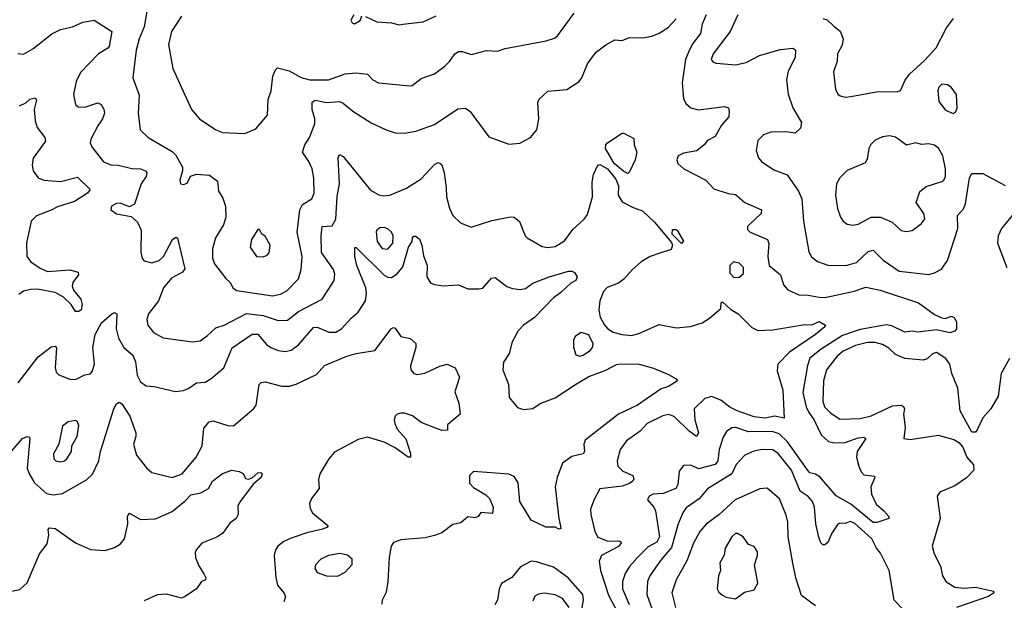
# Model space of a CAD drawing. Extents: x 1603745 to 1745082, y 385868 to 533966.
# Tile 531 of 646: x 1622355 to 1627650, y 499774 to 502898. Entities that reach past the tile are written whole.
import ezdxf

# ---------------------------------------------------------------- set-up
doc = ezdxf.new("R2010")
doc.units = 0

msp = doc.modelspace()

# ---------------------------------------------------------------- linework, layer by layer
at = {"layer": '0CON20XD'}
for points in [[(1623045, 502983.3), (1623025, 502860), (1622997.7, 502795), (1622980.6, 502735), (1622962.7, 502585), (1622997.9, 502492.1), (1622991.9, 502395), (1623003.1, 502305), (1623045, 502264.4), (1623175, 502188.9), (1623195, 502168.6), (1623230.8, 502105), (1623231.2, 502085), (1623216.7, 502035), (1623220, 502015), (1623235, 502011.2), (1623255, 502018), (1623274.2, 502055.8), (1623305, 502067.1), (1623375, 502060.9), (1623418.8, 502028.8), (1623423.8, 501975), (1623448.1, 501938.1), (1623462.3, 501895), (1623462.7, 501835), (1623450.4, 501795), (1623408.8, 501725), (1623392.3, 501665), (1623391.5, 501615), (1623402.7, 501585), (1623463.3, 501505), (1623485, 501485.7), (1623502.9, 501452.9), (1623522, 501442), (1623715, 501412.7), (1623758.1, 501421.9), (1623790.8, 501439.2), (1623855, 501504.4), (1623868.2, 501555), (1623874.2, 501625), (1623847.5, 501755), (1623862.4, 501875), (1623875.2, 501904.8), (1623926.5, 501935), (1623938, 501965), (1623937.7, 502045), (1623927.1, 502095), (1623910.4, 502135), (1623875.6, 502185), (1623888.5, 502225), (1623913.1, 502265), (1623942.7, 502337.3), (1623942.5, 502365), (1623928.2, 502415), (1623927.5, 502455), (1623944.5, 502465.5), (1624005, 502453.2), (1624075, 502457.7), (1624095, 502450), (1624146.2, 502406.2), (1624245, 502344.2), (1624325, 502305.8), (1624375, 502290), (1624425, 502288.6), (1624485, 502298.6), (1624585, 502334.4), (1624712.1, 502417.9), (1624752.9, 502422.9), (1624778.5, 502405), (1624878.9, 502268.9), (1624985, 502228.8), (1625045, 502233.8), (1625102.5, 502265), (1625136.7, 502305), (1625147.5, 502365), (1625140.8, 502455), (1625148.8, 502471.2), (1625195, 502514.5), (1625296.7, 502523.3), (1625363.7, 502566.3), (1625378.9, 502585), (1625409.4, 502660.6), (1625435, 502699.2), (1625457.1, 502725), (1625507.2, 502762.8), (1625555, 502790), (1625595, 502786.7), (1625635, 502803.3), (1625705, 502800), (1625755, 502810), (1625795, 502825.6), (1625842.7, 502857.3), (1625885, 502902.7)], [(1623225, 502917.5), (1623170.9, 502835), (1623155.4, 502765), (1623178.9, 502635), (1623278, 502415), (1623321.2, 502365), (1623410, 502305), (1623445, 502291.4), (1623565, 502286.7), (1623625, 502311.2), (1623688, 502385), (1623691.2, 502468.8), (1623707.5, 502515), (1623716.4, 502595), (1623730.7, 502629.3), (1623741.5, 502638.5), (1623805, 502624), (1623868.2, 502588.2), (1623915, 502575.2), (1624015, 502575.3), (1624105, 502606.9), (1624165, 502612.9), (1624225.3, 502605.3), (1624255, 502574.4), (1624285, 502559.1), (1624455, 502542.5), (1624466.2, 502545), (1624515, 502582.2), (1624585, 502607.5), (1624642, 502648), (1624666.2, 502673.8), (1624695.4, 502714.6), (1624715, 502726.5), (1624735, 502726.5), (1624785, 502710.6), (1624865, 502732.5), (1624925, 502728.6), (1624965, 502742.9), (1625186.2, 502783.8), (1625230.9, 502799.1), (1625247.9, 502812.1), (1625336.8, 502933.2)], [(1624151.2, 502925), (1624136.7, 502895), (1624142.3, 502882.3), (1624155, 502876.7), (1624186.1, 502893.9), (1624195, 502920)], [(1626046.2, 502923.8), (1626026.1, 502875), (1626015.6, 502824.4), (1625975, 502770.5), (1625955, 502732.2), (1625936.2, 502685), (1625918.2, 502558.2), (1625925.4, 502475), (1625938.3, 502448.3), (1625964.2, 502424.2), (1626005, 502413.7), (1626145, 502432), (1626166.7, 502425), (1626171.2, 502405), (1626168, 502375), (1626128.8, 502331.2), (1626095, 502269.2), (1626055, 502249.2), (1626036.9, 502225), (1625996.9, 502193.1), (1625925, 502179.4), (1625896.2, 502165), (1625890, 502145), (1625893.8, 502125), (1625926.7, 502095), (1626044.6, 502034.6), (1626088.9, 501988.9), (1626165, 501962.9), (1626205, 501958.6), (1626255, 501914.5), (1626345.4, 501875.4), (1626341.9, 501855), (1626278, 501795), (1626270, 501785), (1626269.5, 501769.5), (1626283.3, 501755), (1626376, 501715), (1626384.1, 501694.1), (1626379.2, 501625), (1626386.1, 501576.1), (1626447.5, 501525), (1626462.1, 501472.1), (1626486.2, 501445), (1626545, 501418.5), (1626595, 501416.9), (1626655.4, 501404.6), (1626685, 501403.9), (1626745, 501416.7), (1626842.9, 501437.1), (1626905, 501459.2), (1626983.4, 501443.4), (1627189.2, 501375), (1627275, 501312.5), (1627315, 501294), (1627335, 501290), (1627365, 501302.5), (1627380, 501295), (1627393, 501273), (1627392.5, 501235), (1627385, 501222.5), (1627357.5, 501212.5), (1627285, 501230), (1627185, 501216.9), (1627155, 501222.2), (1627115, 501217.5), (1627045, 501251.8), (1627017, 501257), (1626875, 501231.8), (1626780.1, 501199.9), (1626665, 501126.3), (1626605, 501076.7), (1626592.3, 501037.7), (1626567.6, 500892.4), (1626584.8, 500815), (1626598.4, 500785), (1626626.3, 500746.3), (1626665.8, 500665), (1626705, 500629.3), (1626735, 500621.6), (1626795, 500622.5), (1626865, 500648.4), (1626895, 500651.4), (1626905.6, 500645.6), (1626858.9, 500575), (1626855.6, 500545), (1626868.2, 500495), (1626880.8, 500465), (1626895, 500450), (1626951.7, 500441.7), (1626954.2, 500435), (1626932.3, 500385), (1626936, 500345), (1626961.7, 500291.7), (1627003.2, 500255), (1627028.6, 500225), (1627030, 500215), (1626965, 500192.4), (1626945, 500193.4), (1626825, 500291.2), (1626745.4, 500335.4), (1626658.3, 500438.3), (1626635, 500452.7), (1626605, 500460), (1626595, 500470.6), (1626485, 500626.8), (1626440.2, 500670.2), (1626402.1, 500682.1), (1626275, 500679.8), (1626206.7, 500703.3), (1626185, 500702.5), (1626156.9, 500683.1), (1626138.3, 500651.7), (1626117.2, 500585), (1626108.8, 500525), (1626095, 500505.4), (1626005, 500481.1), (1625965, 500500.9), (1625925, 500498.6), (1625901.7, 500468.3), (1625894.6, 500395), (1625884.2, 500375.8), (1625815, 500348.9), (1625762.5, 500345), (1625740.8, 500335), (1625732, 500315), (1625765, 500276), (1625774.5, 500255), (1625796.5, 500115), (1625782.4, 500087.6), (1625735, 500061.1), (1625676.5, 500003.5), (1625634.2, 499955.8), (1625612, 499918), (1625597.6, 499875), (1625597.4, 499835), (1625632.1, 499752.1)], [(1626216.4, 502925), (1626175.7, 502835), (1626084.3, 502715), (1626074.2, 502684.2), (1626085, 502670), (1626100, 502665), (1626205, 502656), (1626262.1, 502667.9), (1626333.9, 502706.1), (1626445, 502737.9), (1626514.3, 502744.3), (1626528, 502735), (1626526.4, 502695), (1626488.5, 502621.5), (1626479.1, 502575), (1626487.8, 502497.8), (1626512.9, 502425), (1626560, 502345), (1626553.8, 502315), (1626525, 502287.1), (1626475, 502294.1), (1626395, 502292.5), (1626355, 502278), (1626325, 502247.5), (1626316, 502195), (1626328.6, 502155), (1626344.2, 502135), (1626411.1, 502091.1), (1626483.3, 502063.3), (1626544.3, 501975), (1626560.9, 501935), (1626570, 501815), (1626599.8, 501649.8), (1626613, 501623), (1626645, 501596.9), (1626706.3, 501576.3), (1626805, 501576.6), (1626855, 501592.1), (1626918.9, 501651.1), (1626945, 501659.1), (1626999.5, 501605), (1627085, 501544.4), (1627245, 501526.9), (1627275, 501535.6), (1627313.3, 501556.7), (1627345, 501602.5), (1627400.8, 501775), (1627398.9, 501845), (1627430.1, 501879.9), (1627442.1, 501907.9), (1627462.9, 502047.1), (1627475, 502070), (1627495, 502071.2), (1627535, 502071.2), (1627655, 502005.8)], [(1622345, 502715.8), (1622375, 502713.5), (1622425, 502740.9), (1622528.3, 502821.7), (1622575, 502845.6), (1622639.3, 502860.7), (1622695, 502885.6), (1622755, 502895.8), (1622850.8, 502835), (1622836.5, 502755), (1622829.2, 502745), (1622778.2, 502715), (1622681.6, 502615), (1622658.7, 502565), (1622644.6, 502495), (1622655, 502442.5), (1622669.1, 502429.1), (1622705, 502427.3), (1622775, 502450.8), (1622792.7, 502442.7), (1622807.4, 502417.4), (1622811.5, 502395), (1622800.8, 502365), (1622775, 502327.3), (1622737.9, 502255), (1622733.3, 502235), (1622742.2, 502215), (1622805, 502133.1), (1622845, 502117.5), (1622885, 502116), (1622957.4, 502097.4), (1623005, 502095.4), (1623032, 502085), (1623037.8, 502075), (1623034.5, 502055), (1623007.9, 502015), (1622972, 501905), (1622945, 501890.8), (1622895, 501911.4), (1622875, 501910), (1622848, 501895), (1622844.3, 501875), (1622875, 501854.6), (1622955, 501840), (1622988.7, 501808.7), (1623008.7, 501765), (1623006.7, 501645), (1623013.4, 501613.4), (1623025, 501600), (1623065, 501590.8), (1623105, 501602.5), (1623129.1, 501625), (1623177.5, 501715), (1623195, 501728.8), (1623202.7, 501722.7), (1623242.9, 501557.1), (1623230.5, 501539.5), (1623172.2, 501507.8), (1623128.2, 501455), (1623100.9, 501385), (1623047.8, 501315), (1623038.1, 501285), (1623044.4, 501255), (1623075, 501215.7), (1623126, 501186), (1623284.4, 501164.4), (1623325, 501170), (1623363.4, 501196.6), (1623409.1, 501240.9), (1623455, 501255.5), (1623575, 501316.9), (1623665, 501306.9), (1623745, 501278.9), (1623795, 501280.8), (1623855, 501327.3), (1623981.9, 501395), (1624046.7, 501495), (1624049.3, 501529.3), (1624043.3, 501555), (1623977.5, 501645), (1623975.9, 501735.9), (1623980.8, 501785), (1624035, 501789.4), (1624055.7, 501824.3), (1624063.2, 501946.8), (1624074, 502015), (1624066.9, 502155), (1624075, 502173.8), (1624095, 502161.4), (1624241.3, 501981.3), (1624285.7, 501955.7), (1624310.3, 501950.3), (1624345, 501954.2), (1624435, 501991.4), (1624515, 502041.9), (1624585, 502120), (1624605, 502129.2), (1624615, 502126.7), (1624625, 502117.5), (1624638.1, 502075), (1624649.4, 501995), (1624649.5, 501945), (1624665.8, 501885), (1624684.5, 501844.5), (1624725, 501805.8), (1624782.7, 501782.7), (1624895, 501818.1), (1624995, 501837.5), (1625015, 501835.6), (1625043.3, 501813.3), (1625074.2, 501735), (1625084.4, 501724.4), (1625165, 501678.6), (1625195, 501672.9), (1625235, 501678), (1625285, 501708.6), (1625329.8, 501770.2), (1625390.8, 501825), (1625409.1, 501850.9), (1625435.9, 501945), (1625433.9, 502025), (1625440.8, 502065), (1625464.4, 502115), (1625475, 502118.5), (1625515.7, 502095.7), (1625560.4, 502040.4), (1625575.6, 502005), (1625574.5, 501955), (1625595, 501918), (1625655, 501887.1), (1625705, 501870), (1625769.6, 501809.6), (1625859.7, 501699.7), (1625865.5, 501684.5), (1625858.5, 501661.5), (1625797.1, 501642.9), (1625745.2, 501624.8), (1625696.5, 501595), (1625650.9, 501555), (1625605, 501502.2), (1625575, 501480.6), (1625515, 501456.7), (1625494.4, 501435), (1625474.4, 501385), (1625470, 501335), (1625477, 501297), (1625497.5, 501257.5), (1625518.8, 501235), (1625547.4, 501217.4), (1625595, 501203.6), (1625645, 501198.5), (1625685, 501208.9), (1625795, 501258), (1625885, 501240.5), (1625962.4, 501247.6), (1626025, 501267.5), (1626065, 501292), (1626125.8, 501344.2), (1626127.5, 501375), (1626135, 501380), (1626178.8, 501338.8), (1626218.8, 501315), (1626292.2, 501242.2), (1626325, 501226.2), (1626405, 501229.2), (1626578.2, 501258.2), (1626615, 501255.6), (1626655, 501274.3), (1626688.8, 501255), (1626686, 501245), (1626635.5, 501205), (1626495, 501110), (1626433.2, 501045), (1626429.4, 501009.4), (1626460, 500905), (1626466.2, 500753.8), (1626415, 500764.8), (1626364.3, 500754.3), (1626305, 500760.8), (1626213.2, 500793.2), (1626175, 500813.2), (1626125, 500850.9), (1626075, 500870), (1626039.9, 500860.1), (1625981.8, 500805), (1625986.2, 500745), (1626006.2, 500675), (1625995, 500655.7), (1625955, 500684.4), (1625875, 500763.9), (1625845, 500773.9), (1625813.2, 500766.8), (1625730, 500725), (1625691.5, 500685), (1625618.5, 500631.5), (1625584.7, 500585), (1625567.8, 500525), (1625571.5, 500495), (1625598.3, 500468.3), (1625652.5, 500445), (1625657.7, 500427.7), (1625652.9, 500415), (1625635, 500402), (1625595, 500388.2), (1625475.5, 500374.5), (1625443.8, 500316.2), (1625425.5, 500265), (1625426.4, 500235), (1625447.6, 500145), (1625463.7, 500113.7), (1625515, 500094.3), (1625582.9, 500092.9), (1625590.8, 500085), (1625575, 500064.1), (1625484.5, 500015), (1625471.6, 499985), (1625479.5, 499935), (1625522, 499802), (1625585, 499684)], [(1624215, 502916.2), (1624275, 502886.7), (1624355, 502881.2), (1624395, 502870)], [(1624395, 502870), (1624415, 502874.2), (1624525, 502887.1), (1624595, 502918.6)], [(1626675, 502905.5), (1626696.9, 502896.9), (1626732.9, 502862.9), (1626767, 502837), (1626784.4, 502795), (1626778.5, 502761.5), (1626754, 502715), (1626752, 502675), (1626732.3, 502617.7), (1626742, 502525), (1626755, 502497.5), (1626768.3, 502488.3), (1626795, 502482)], [(1626795, 502482), (1626825, 502484.3), (1626971.7, 502511.7), (1627075, 502510), (1627093, 502517), (1627117.3, 502572.7), (1627141.2, 502605), (1627221.2, 502678.8), (1627283.2, 502746.8), (1627340, 502855), (1627376.5, 502905)], [(1627375, 502394.4), (1627388.5, 502401.5), (1627397.2, 502422.8), (1627393.5, 502495), (1627365, 502535.7), (1627345, 502547.1), (1627315, 502551.2), (1627298, 502535), (1627292.5, 502517.5), (1627298.6, 502458.6), (1627335, 502411.9), (1627375, 502394.4)], [(1622354.6, 502435.4), (1622388.6, 502451.4), (1622410, 502470), (1622438.3, 502478.3), (1622445.6, 502465.6), (1622433.1, 502415), (1622438.2, 502355), (1622449.1, 502319.1), (1622489.4, 502265), (1622492.9, 502245), (1622427.4, 502152.6), (1622422.1, 502115), (1622428.1, 502085), (1622455, 502047.5), (1622485, 502034.5), (1622575, 502027.3), (1622665, 502050.6), (1622734.3, 501985), (1622719.5, 501965), (1622650.4, 501919.6), (1622557.9, 501892.1), (1622525, 501873.6), (1622445, 501843.3), (1622415.9, 501815), (1622392, 501695), (1622393.8, 501623.8), (1622415.6, 501595), (1622465, 501561.1), (1622505, 501543.2), (1622625, 501552.2), (1622669.7, 501539.7), (1622671.2, 501525), (1622641.4, 501485), (1622637.1, 501465), (1622645, 501443.8), (1622683.8, 501395), (1622690, 501365), (1622685, 501337.5), (1622672.3, 501327.7), (1622655, 501328.8), (1622631.4, 501365), (1622590.6, 501405), (1622545, 501430), (1622451.4, 501448.6), (1622412.7, 501447.3), (1622375, 501437.8), (1622350.8, 501419.2)], [(1625625, 502071.4), (1625605, 502081.1), (1625552.7, 502125), (1625506.2, 502205), (1625506.7, 502225), (1625516.7, 502235), (1625595, 502287.5), (1625605, 502287.5), (1625658.3, 502258.3), (1625660, 502225), (1625673.6, 502186.4), (1625665.6, 502145), (1625635, 502080), (1625625, 502071.4)], [(1627125, 501759.4), (1627155, 501764.4), (1627205, 501801.2), (1627222.5, 501827.5), (1627217.8, 501855), (1627175.6, 501915), (1627195.9, 501974.1), (1627229.8, 502000.2), (1627315, 502027.8), (1627325.5, 502035), (1627334.5, 502055), (1627334.6, 502095), (1627319.7, 502165), (1627297, 502207), (1627275, 502223.1), (1627245, 502230), (1627205, 502227.5), (1627175, 502236), (1627125, 502223.8), (1627065, 502266.4), (1627033.3, 502273.3), (1626995, 502268.4), (1626955, 502249.6), (1626932.4, 502227.6), (1626922.5, 502205), (1626912.1, 502147.9), (1626901.4, 502128.6), (1626805, 502086.9), (1626765, 502048), (1626747.8, 502015), (1626743.3, 501955), (1626753.2, 501883.2), (1626769.2, 501835), (1626783.4, 501813.4), (1626805, 501797.5), (1626835, 501791.9), (1626865, 501798.6), (1626934.6, 501835.4), (1626985, 501835.6), (1627048, 501808), (1627095, 501764.3), (1627125, 501759.4)], [(1627709.5, 501865), (1627635.5, 501775), (1627617.5, 501735), (1627613.5, 501695), (1627664.1, 501564.1)], [(1623665, 501623.1), (1623685, 501630.8), (1623696.7, 501643.3), (1623702.5, 501685), (1623675, 501733.3), (1623657.5, 501745), (1623645, 501770), (1623635, 501770), (1623601.4, 501715), (1623594.5, 501674.5), (1623628.8, 501625), (1623665, 501623.1)], [(1624335, 501664.2), (1624361.5, 501695), (1624363.6, 501735), (1624354.3, 501755), (1624335, 501772.9), (1624315, 501780.6), (1624292.4, 501777.6), (1624275, 501766.2), (1624272.4, 501757.6), (1624276.9, 501705), (1624305, 501667.1), (1624335, 501664.2)], [(1625915, 501694.2), (1625864.6, 501744.6), (1625865, 501768.8), (1625885, 501770), (1625893, 501763), (1625925, 501707.5), (1625915, 501694.2)], [(1622347.5, 500945), (1622455, 501084.4), (1622525, 501138.1), (1622545, 501141.2), (1622552.5, 501132.5), (1622545.4, 501025), (1622551.6, 501001.6), (1622565, 500986.9), (1622625, 500964.4), (1622655, 500961.4), (1622705, 500988), (1622735, 500992), (1622745.4, 501004.6), (1622756.9, 501045), (1622748.9, 501135), (1622760.4, 501205), (1622795, 501267.5), (1622850, 501315), (1622865, 501322.5), (1622876.5, 501316.5), (1622874.1, 501235), (1622885.4, 501185), (1622915, 501134.4), (1622963.4, 501093.4), (1622978.1, 501058.1), (1622987.5, 500985), (1623005, 500950), (1623035, 500928.9), (1623077.5, 500925), (1623192.3, 500897.7), (1623235, 500902.9), (1623265, 500915.7), (1623305, 500944.5), (1623351.7, 500948.3), (1623385, 500966.9), (1623453.1, 501025), (1623497.8, 501132.2), (1623605, 501205.8), (1623635, 501205.4), (1623681.4, 501151.4), (1623705, 501134.5), (1623745, 501118.5), (1623785, 501112.2), (1623815, 501119.5), (1623855, 501149.1), (1623935, 501242.1), (1623955, 501243.8), (1624017.3, 501217.3), (1624055, 501217.8), (1624085.7, 501235), (1624137.4, 501292.6), (1624175, 501324.4), (1624214.1, 501385), (1624220.4, 501425), (1624215.8, 501455), (1624167.3, 501575), (1624156.5, 501625), (1624157.5, 501672.5), (1624165, 501673.3), (1624315, 501523.1), (1624335, 501513.1), (1624355, 501511.8), (1624385, 501530.7), (1624415, 501567.9), (1624446.3, 501673.7), (1624465.7, 501705), (1624467.5, 501725), (1624475, 501734), (1624485, 501734.2), (1624505, 501717.5), (1624518.5, 501685), (1624527.2, 501627.2), (1624546.4, 501575), (1624545.4, 501515.4), (1624565, 501481.9), (1624585, 501473.3), (1624633.2, 501466.8), (1624715, 501472), (1624765, 501450), (1624825, 501450.8), (1624845.5, 501454.5), (1624892.6, 501507.4), (1624911.4, 501511.4), (1624975, 501462.9), (1625005, 501451.4), (1625045.7, 501445.7), (1625075, 501452.5), (1625115, 501481.5), (1625202, 501515), (1625305.8, 501545.8), (1625326.1, 501546.1), (1625338.3, 501538.3), (1625353.3, 501515), (1625345.7, 501495), (1625318.7, 501481.3), (1625265, 501429.6), (1625225, 501401.5), (1625123.2, 501295), (1625063.8, 501255), (1625035, 501224.5), (1625003.3, 501165), (1624987.8, 501102.2), (1624957.1, 501055), (1624954.2, 501015), (1624984, 500935), (1624986.7, 500865), (1625032.1, 500812.1), (1625065, 500800), (1625115, 500806.7), (1625155, 500833.8), (1625235, 500862.9), (1625350.3, 500939.7), (1625415, 500978.4), (1625508, 501012), (1625565, 501042.5), (1625585, 501045.7), (1625686.1, 501043.9), (1625763.9, 501023.9), (1625845, 500988.8), (1625885.7, 500965.7), (1625893.3, 500955), (1625843.8, 500925), (1625805, 500911.4), (1625677.5, 500825), (1625575.8, 500775), (1625395.8, 500635), (1625388.6, 500615), (1625392, 500575), (1625385, 500562), (1625325, 500548.8), (1625275, 500512.5), (1625245.5, 500435), (1625235.4, 500385), (1625253.7, 500213.7), (1625263.6, 500173.6), (1625265, 500160), (1625255, 500157.5), (1625235, 500168), (1625185, 500167.1), (1625105.4, 500205.4), (1625045.5, 500305), (1625036, 500406), (1625015, 500439.4), (1624985, 500452.2), (1624795, 500467.1), (1624774.3, 500445), (1624774.6, 500404.6), (1624795, 500380.8), (1624861.7, 500341.7), (1624881.7, 500321.7), (1624902, 500275), (1624898, 500242), (1624835, 500246.7), (1624820, 500225), (1624805, 500217.5), (1624765, 500222.5), (1624728.3, 500191.7), (1624685, 500181.2), (1624625, 500137.8), (1624585, 500122.3), (1624535, 500110.9), (1624405, 500099.3), (1624365.5, 500085), (1624352.3, 500065), (1624341.8, 500005), (1624335.7, 499875), (1624325, 499817.5), (1624304.6, 499775), (1624302.5, 499752.5)], [(1626195, 501511.4), (1626225, 501513.1), (1626247.6, 501532.4), (1626247.1, 501565), (1626225, 501588.1), (1626193.3, 501595), (1626174.2, 501575), (1626173.8, 501533.8), (1626195, 501511.4)], [(1622312.2, 500577.8), (1622370, 500645), (1622395, 500656), (1622405, 500653.8), (1622410, 500645), (1622394.7, 500485), (1622405, 500454.3), (1622435, 500405.7), (1622498.7, 500348.7), (1622535, 500341.1), (1622585, 500348.2), (1622715, 500422.9), (1622746.8, 500453.2), (1622780.8, 500525), (1622788.9, 500575), (1622860.6, 500805), (1622875, 500831.2), (1622889.3, 500840.7), (1622905, 500830.8), (1622948.1, 500765), (1622979.4, 500675), (1622980, 500655), (1622966.4, 500615), (1622983.3, 500555), (1623036.3, 500486.3), (1623065, 500461.4), (1623175, 500434.3), (1623229.2, 500455), (1623304.4, 500545), (1623335.6, 500605), (1623345, 500701.2), (1623374.7, 500735.3), (1623395, 500740.5), (1623475, 500714.4), (1623505, 500713.1), (1623615, 500806), (1623627.1, 500825), (1623643.3, 500935), (1623653.3, 500946.7), (1623675, 500949.5), (1623764.5, 500925.5), (1623806.4, 500926.4), (1623842.3, 500937.7), (1623950.5, 500989.5), (1623995, 501038.1), (1624115, 501088.7), (1624165, 501102.7), (1624265, 501117.5), (1624352.5, 501235), (1624365, 501242.5), (1624375, 501239.2), (1624405, 501193.8), (1624455, 501183.3), (1624485.4, 501155.4), (1624486.2, 501135), (1624456.4, 501036.4), (1624457.8, 501015), (1624474.2, 500995), (1624495, 500989.2), (1624534, 500996), (1624615, 501034.5), (1624654.2, 501044.2), (1624696.7, 501025), (1624720, 500975), (1624695.6, 500895), (1624716.7, 500835), (1624724.3, 500775.7), (1624655, 500717.5), (1624655, 500690), (1624625, 500688), (1624605, 500694.3), (1624515, 500731.2), (1624467, 500767), (1624425, 500781.5), (1624405, 500781.1), (1624384.6, 500775.4), (1624374.5, 500765.5), (1624369.4, 500745), (1624372.5, 500725), (1624385.7, 500695), (1624432.4, 500642.4), (1624456, 500564), (1624456.4, 500543.6), (1624445, 500544), (1624375, 500594.2), (1624314.5, 500624.5), (1624225, 500651.8), (1624175, 500638.5), (1624048.5, 500571.5), (1624017.5, 500535), (1623969.5, 500455), (1623962.2, 500425), (1623965.6, 500375), (1623925, 500322), (1623914.4, 500295), (1623917.6, 500267.6), (1623930, 500245), (1624014, 500175), (1624006.2, 500165), (1623978.8, 500155), (1623905, 500139.2), (1623815, 500109.1), (1623775, 500090), (1623743.7, 500066.3), (1623730, 500045), (1623722.9, 500015), (1623733.1, 499896.9), (1623740.6, 499855), (1623775, 499814.2), (1623783.8, 499795), (1623776.3, 499765)], [(1625365, 501088), (1625385, 501092.9), (1625425, 501120), (1625435.8, 501135), (1625440, 501155), (1625415, 501203.3), (1625375, 501216), (1625343.8, 501195), (1625334, 501175), (1625333.9, 501136.1), (1625346.7, 501095), (1625365, 501088)], [(1627679.2, 501075), (1627633.9, 500995), (1627617.4, 500872.6), (1627578.6, 500805), (1627534.3, 500755.7), (1627505, 500691.2), (1627495, 500678.8), (1627475, 500678.8), (1627413.1, 500793.1), (1627400.6, 500915), (1627368.9, 500995), (1627356.6, 501045), (1627335.6, 501075.6), (1627285, 501107.5), (1627265, 501101.1), (1627235.9, 501074.1), (1627214, 501066), (1627115, 501075.3), (1627066, 501096), (1627030.1, 501130.1), (1626995, 501149.7), (1626955, 501161.1), (1626915, 501161.9), (1626850, 501145), (1626783.8, 501115), (1626752.3, 501087.7), (1626694.7, 501015), (1626678.2, 500955), (1626674.7, 500845), (1626683.3, 500815), (1626715, 500783.1), (1626765, 500749.5), (1626875, 500752.8), (1626935, 500766), (1627049.3, 500820.7), (1627095, 500823.9), (1627107.7, 500817.7), (1627113.1, 500805), (1627109.1, 500775), (1627117.1, 500705), (1627110, 500645), (1627145, 500638.8), (1627295, 500662.5), (1627379.1, 500639.1), (1627405, 500623.8), (1627427.6, 500597.6), (1627448.6, 500545), (1627485, 500503.3), (1627487.1, 500475), (1627446.7, 500433.3), (1627385, 500390.4), (1627304.5, 500355.5), (1627290, 500335), (1627304.6, 500215), (1627263.1, 500065), (1627273.1, 500025), (1627307.8, 499957.8), (1627317.5, 499905), (1627336.2, 499875), (1627385, 499844.7), (1627435, 499840), (1627495, 499845.6), (1627593, 499823), (1627593.3, 499815), (1627566.2, 499795), (1627394, 499735)], [(1622575, 500519.5), (1622595, 500524.5), (1622608.6, 500535), (1622634.2, 500575), (1622636, 500605), (1622664.3, 500655), (1622673.3, 500715), (1622666, 500735), (1622655, 500741.4), (1622615, 500734.4), (1622585, 500710.8), (1622566, 500615), (1622537.3, 500562.7), (1622539.2, 500535), (1622548.8, 500525), (1622575, 500519.5)], [(1627155.7, 499675), (1627058.7, 499775), (1627030.4, 499935), (1626985, 500027.7), (1626963.1, 500055), (1626937.9, 500105), (1626845, 500189.3), (1626821.1, 500198.9), (1626795, 500187.9), (1626765, 500189.1), (1626755, 500183.3), (1626723.1, 500135), (1626700.6, 500085), (1626685, 500072.5), (1626675, 500072.5), (1626664, 500084), (1626653.6, 500113.6), (1626636.7, 500185), (1626630, 500275), (1626618.8, 500305), (1626595, 500333.5), (1626552.2, 500362.2), (1626505, 500473.6), (1626435, 500563.4), (1626405, 500583.2), (1626347.5, 500585), (1626302.6, 500577.4), (1626255.2, 500554.8), (1626208.4, 500505), (1626185.1, 500454.9), (1626055, 500373.6), (1626009, 500321), (1625938.7, 500271.3), (1625922.4, 500247.6), (1625896.6, 500185), (1625861.3, 500058.7), (1625800.9, 499989.1), (1625744.1, 499905), (1625732.2, 499875), (1625728.2, 499805), (1625755.8, 499725)], [(1622295, 499819.2), (1622355, 499832), (1622395, 499868), (1622462, 500025), (1622502.1, 500077.9), (1622510.8, 500125), (1622508.8, 500155), (1622515, 500163.3), (1622545, 500160), (1622655, 500083.1), (1622735, 500048.1), (1622815, 500042.3), (1622865, 500058.9), (1622895, 500076.4), (1622919.2, 500105), (1622935.8, 500185), (1622934.4, 500225.6), (1622945, 500243.3), (1623005, 500208.1), (1623085, 500212.5), (1623175, 500252.1), (1623242.8, 500307.2), (1623275, 500341.8), (1623328.3, 500351.7), (1623371.2, 500375), (1623392.5, 500415), (1623445, 500456.9), (1623495, 500473.8), (1623535, 500467.5), (1623556.4, 500456.4), (1623570, 500430), (1623585, 500426.2), (1623605, 500432.5), (1623635, 500459.2), (1623652.3, 500462.3), (1623658.6, 500455), (1623654.2, 500435), (1623610.7, 500399.3), (1623541.7, 500308.3), (1623528.3, 500281.7), (1623530, 500235), (1623520, 500215), (1623485, 500190), (1623448, 500135), (1623415, 500113.5), (1623335, 500080.8), (1623303.8, 500045), (1623298.3, 500031.7), (1623301.2, 500005), (1623318.8, 499958.8), (1623345.8, 499915.8), (1623356.2, 499895), (1623353.3, 499885), (1623332.5, 499875), (1623306.2, 499835), (1623245, 499794), (1623225, 499786.2), (1623145, 499807.5), (1623095, 499803.5), (1623025, 499771.5)], [(1626635, 499744), (1626559.4, 499799.4), (1626529.2, 499895), (1626513.7, 499973.7), (1626488.7, 500115), (1626486.9, 500195), (1626477.6, 500232.4), (1626440.5, 500320.5), (1626375, 500377.1), (1626335, 500374.4), (1626202.5, 500315), (1626115, 500234.6), (1626046.4, 500183.6), (1626012.7, 500145), (1625979.3, 500080.7), (1625943.7, 499986.3), (1625886.2, 499885), (1625862.8, 499815), (1625881.8, 499735)], [(1626205, 499782.5), (1626252.3, 499817.7), (1626305, 499830), (1626324.1, 499865.9), (1626307.1, 499965), (1626323.3, 500015), (1626322.5, 500035), (1626305, 500063.3), (1626274.3, 500074.3), (1626246, 500116), (1626215, 500134.4), (1626205, 500133.1), (1626185, 500115.6), (1626149.1, 500055), (1626143.1, 500016.9), (1626120.8, 499975), (1626124, 499935), (1626112.5, 499905), (1626106.7, 499835), (1626115, 499817.5), (1626135, 499801.2), (1626155, 499791.2), (1626205, 499782.5)], [(1624065, 499903.6), (1624106.2, 499925), (1624143.9, 499966.1), (1624143.8, 499995), (1624117.4, 500017.4), (1624076.6, 500026.6), (1624015, 500015.5), (1623974, 499995), (1623945.7, 499965), (1623941.4, 499945), (1623955, 499924.4), (1624005, 499906.2), (1624065, 499903.6)], [(1625374.2, 499705), (1625387.9, 499775), (1625383, 499805), (1625305, 499894.7), (1625225, 499952.1), (1625135, 499980.9), (1625105, 499984.4), (1625047.5, 499955), (1625002.4, 499897.6), (1624945.4, 499864.6), (1624933.3, 499836.7), (1624925.2, 499774.8), (1624910.1, 499749.9)], [(1625309.6, 499735), (1625275, 499784.5), (1625235, 499803.5), (1625175, 499812.9), (1625145, 499807.5), (1625125, 499796.2), (1625115, 499770)]]:
    msp.add_lwpolyline(points, dxfattribs=at)

doc.saveas('drawing.dxf')
